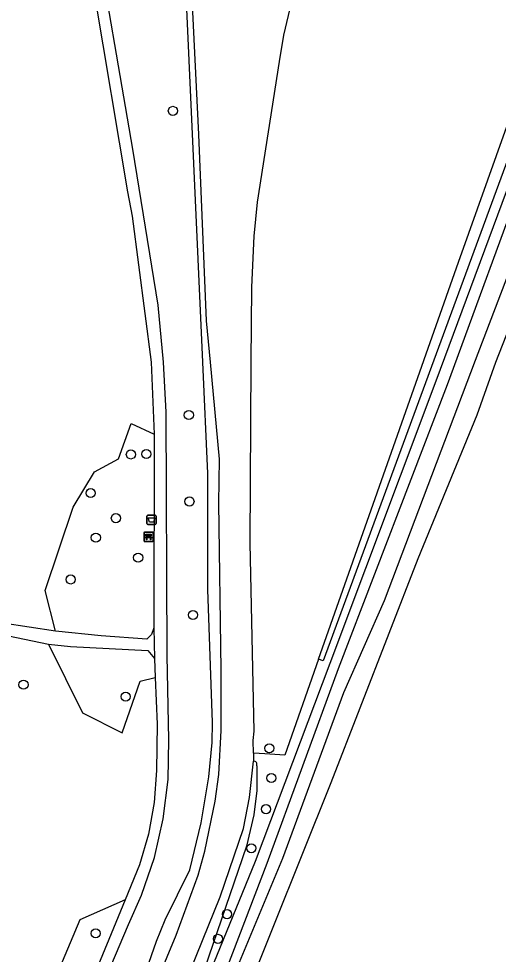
# Model space of a CAD drawing. Extents: x 157793 to 159380, y 380882 to 382313.
# Drawn here: x 159134.6 to 159186, y 381686.4 to 381786.9 of the extents above; entities that cross this region are included whole.
import ezdxf

# ---------------------------------------------------------------- set-up
doc = ezdxf.new("R2010")
doc.units = 0
for name, color, linetype in [('IMGEO_Afvalbak', 7, 'Continuous'), ('IMGEO_Bank', 7, 'Continuous'), ('IMGEO_Boom', 7, 'Continuous'), ('IMGEO_Groenvoorziening', 7, 'Continuous'), ('IMGEO_Haag', 7, 'Continuous'), ('IMGEO_Voetpad_halfverhard', 7, 'Continuous'), ('IMGEO_Waterloop', 7, 'Continuous')]:
    doc.layers.add(name, color=color, linetype=linetype)

msp = doc.modelspace()

# ---------------------------------------------------------------- linework, layer by layer
at = {"layer": 'IMGEO_Afvalbak'}
for p, q in [((159148.32, 381732.68), (159148.32, 381733.48)), ((159148.32, 381733.48), (159148.32, 381732.68)), ((159148.42, 381733.58), (159149.21, 381733.58)), ((159149.21, 381733.58), (159148.42, 381733.58)), ((159149.31, 381733.48), (159149.31, 381732.68)), ((159149.31, 381732.68), (159149.31, 381733.48)), ((159149.21, 381732.58), (159148.42, 381732.58)), ((159148.42, 381732.58), (159149.21, 381732.58))]:
    msp.add_line(p, q, dxfattribs=at)
msp.add_lwpolyline([(159148.47, 381733.3), (159149.17, 381733.3), (159149.02, 381732.82), (159148.61, 381732.82), (159148.47, 381733.3)], dxfattribs=at)
for centre, start, end in [((159148.42, 381733.48), 90, 180), ((159148.42, 381733.48), 90, 180), ((159149.21, 381733.48), 0, 90), ((159149.21, 381733.48), 360, 90), ((159148.42, 381732.68), 180, 270), ((159148.42, 381732.68), 180, 270), ((159149.21, 381732.68), 270, 0), ((159149.21, 381732.68), 270, 0)]:
    msp.add_arc(centre, 0.1, start, end, dxfattribs=at)
at = {"layer": 'IMGEO_Bank'}
for p, q in [((159148.01, 381730.83), (159148.01, 381731.67)), ((159148.01, 381731.67), (159148.01, 381730.83)), ((159148.08, 381731.75), (159148.92, 381731.75)), ((159148.92, 381731.75), (159148.08, 381731.75)), ((159148.32, 381731.26), (159148.32, 381731.37)), ((159148.36, 381731.37), (159148.36, 381731.26)), ((159148.65, 381731.37), (159148.37, 381731.37)), ((159148.37, 381731.25), (159148.65, 381731.25)), ((159148.65, 381731.26), (159148.65, 381731.37)), ((159148.7, 381731.37), (159148.7, 381731.26)), ((159149.01, 381731.68), (159149.01, 381730.84)), ((159149.01, 381730.84), (159149.01, 381731.68)), ((159148.93, 381730.75), (159148.09, 381730.75)), ((159148.09, 381730.75), (159148.93, 381730.75)), ((159148.7, 381731.15), (159148.31, 381731.15))]:
    msp.add_line(p, q, dxfattribs=at)
for points in [[(159148.25, 381731.15), (159148.11, 381731.15), (159148.22, 381731.25), (159148.31, 381731.25)], [(159148.31, 381731.37), (159148.22, 381731.37), (159148.22, 381731.53), (159148.79, 381731.53), (159148.79, 381731.37), (159148.7, 381731.37)], [(159148.7, 381731.25), (159148.79, 381731.25), (159148.9, 381731.15), (159148.76, 381731.15)], [(159148.3, 381731.15), (159148.3, 381730.94), (159148.26, 381730.94), (159148.26, 381731.15)], [(159148.75, 381731.15), (159148.75, 381730.94), (159148.71, 381730.94), (159148.71, 381731.15)]]:
    msp.add_lwpolyline(points, dxfattribs=at)
for centre, radius, start, end in [((159148.08, 381731.68), 0.0779, 92.4484, 184.2845), ((159148.08, 381731.68), 0.0779, 92.4484, 184.2845), ((159148.31, 381731.37), 0.00671, 2.8957, 87.1043), ((159148.31, 381731.26), 0.00671, 272.8957, 357.1043), ((159148.37, 381731.37), 0.00671, 92.8957, 177.1043), ((159148.37, 381731.26), 0.00671, 182.8957, 267.1043), ((159148.65, 381731.37), 0.00671, 2.8957, 87.1043), ((159148.65, 381731.26), 0.00671, 272.8957, 357.1043), ((159148.7, 381731.37), 0.00671, 92.8957, 177.1043), ((159148.7, 381731.26), 0.00671, 182.8957, 267.1043), ((159148.93, 381731.68), 0.0779, 2.4484, 94.2845), ((159148.93, 381731.68), 0.0779, 2.4484, 94.2845), ((159148.08, 381730.83), 0.0779, 182.4484, 274.2845), ((159148.08, 381730.83), 0.0779, 182.4484, 274.2845), ((159148.25, 381731.14), 0.00671, 2.8957, 87.1043), ((159148.31, 381731.14), 0.00671, 92.8957, 177.1043), ((159148.7, 381731.14), 0.00671, 2.8957, 87.1043), ((159148.76, 381731.14), 0.00671, 92.8957, 177.1043), ((159148.93, 381730.83), 0.0779, 272.4484, 4.2845), ((159148.93, 381730.83), 0.0779, 272.4484, 4.2845)]:
    msp.add_arc(centre, radius, start, end, dxfattribs=at)
at = {"layer": 'IMGEO_Boom'}
for centre in [(159151.11, 381776.98), (159152.82, 381744.33), (159146.6, 381740.1), (159148.27, 381740.14), (159142.29, 381735.95), (159152.89, 381735.05), (159144.99, 381733.26), (159142.84, 381731.17), (159147.38, 381729.03), (159140.14, 381726.68), (159153.26, 381722.87), (159135.07, 381715.38), (159146.03, 381714.1), (159161.46, 381708.56), (159161.67, 381705.36), (159161.11, 381702.02), (159159.54, 381697.83), (159156.93, 381690.75), (159142.82, 381688.69), (159155.95, 381688.1)]:
    msp.add_circle(centre, 0.489, dxfattribs=at)
at = {"layer": 'IMGEO_Groenvoorziening'}
for points in [[(159299.18, 382045.46), (159281.56, 382000), (159268.28, 381965.74), (159233.45, 381878.68), (159201.82, 381797.98), (159183.58, 381750.2), (159173.78, 381724.4), (159169.43, 381714.51), (159162.89, 381696.71), (159156.99, 381682.55), (159154.5, 381677.13), (159153.44, 381675.01)], [(159145.87, 381677.98), (159146.64, 381680.06), (159149.34, 381687.84), (159150.29, 381690.15), (159152.93, 381695.52), (159154.14, 381700.57), (159154.96, 381705.48), (159155.32, 381709.19), (159155.36, 381711.32), (159154.86, 381725.59), (159154.88, 381738.05), (159154.33, 381750), (159151.89, 381803.75), (159151.72, 381811.6), (159151.27, 381831.96)], [(159138.49, 381721.14), (159137.41, 381725.48), (159140.42, 381734.44), (159142.7, 381738.22), (159145.27, 381739.63), (159146.64, 381743.43), (159149.11, 381742.29)], [(159137.76, 381719.75), (159141.4, 381712.36), (159145.68, 381710.2), (159147.59, 381715.75), (159149.22, 381716.14)], [(159166.76, 381718.11), (159163.13, 381707.81), (159160.99, 381707.95), (159159.76, 381708.02)], [(159160.12, 381706.68), (159160.14, 381704.04), (159159.8, 381701.43), (159159.03, 381698.04), (159154.08, 381683.64), (159151.5, 381678.15), (159150.72, 381676.08)], [(159145.99, 381692.3), (159141.13, 381690.16), (159137.42, 381681.37)]]:
    msp.add_lwpolyline(points, dxfattribs=at)
msp.add_arc((159159.79, 381706.82), 0.352, 336.691, 94.5391, dxfattribs=at)
at = {"layer": 'IMGEO_Haag'}
for points in [[(159166.76, 381718.11), (159181.79, 381760.75), (159209.58, 381838.8), (159220.73, 381865.66), (159230.26, 381889.83), (159233.88, 381898.55), (159238.58, 381910.21), (159244.92, 381925.68), (159248.27, 381933.7), (159254.79, 381950.24), (159268.15, 381983.23), (159277.7, 382006.85), (159286.3, 382028.16), (159291.73, 382042.24), (159287.26, 382043.39), (159281.61, 382044.24), (159276.72, 382044.49)], [(159251.01, 381937.43), (159228.18, 381880.74), (159208.61, 381833.2), (159196.9, 381800.67), (159187.96, 381774.24), (159167.24, 381717.94), (159166.76, 381718.11)]]:
    msp.add_lwpolyline(points, dxfattribs=at)
at = {"layer": 'IMGEO_Voetpad_halfverhard'}
for points in [[(159219.3, 381856.63), (159209.7, 381832.86), (159197.7, 381800.34), (159188.29, 381772.04), (159179.34, 381747.96), (159167.95, 381717.66), (159159.93, 381696.39), (159153.08, 381679.58), (159151.71, 381675.69)], [(159220.48, 381856.09), (159210.9, 381832.29), (159198.76, 381799.81), (159189.32, 381771.48), (159180.57, 381747.57), (159168.85, 381717.08), (159161.19, 381696.2), (159153.81, 381676.95), (159153.1, 381675.14)], [(159142.05, 381679.5), (159146.33, 381689.64), (159147.75, 381692.79), (159149.13, 381696.82), (159150.08, 381700.97), (159150.6, 381705.2), (159150.67, 381709.46), (159150.49, 381718.51), (159150.38, 381744.63), (159150.09, 381750), (159149.54, 381756.12), (159146.82, 381772.87), (159142.54, 381797.66)], [(159142.68, 381789.42), (159146.23, 381768.3), (159146.74, 381765.68), (159148.79, 381750), (159149.11, 381742.29)], [(159149.11, 381742.29), (159149.08, 381721.49)], [(159138.49, 381721.14), (159132.86, 381721.98), (159129.03, 381722.98), (159125.32, 381724.36), (159121.77, 381726.13), (159104.4, 381735.36), (159103.2, 381736.26)], [(159124.85, 381723.36), (159126.67, 381722.61), (159131.72, 381720.98), (159137.76, 381719.75)], [(159149.08, 381721.49), (159148.81, 381720.77), (159148.32, 381720.28), (159143.4, 381720.62), (159138.49, 381721.14)], [(159149.08, 381721.49), (159149.14, 381718.18)], [(159137.76, 381719.75), (159140.11, 381719.48), (159148.43, 381719.07), (159149.14, 381718.18)], [(159149.14, 381718.18), (159149.22, 381716.14)], [(159149.22, 381716.14), (159149.42, 381711.16), (159149.35, 381706.17), (159149.1, 381702.74), (159148.49, 381699.34), (159147.53, 381696.03), (159145.99, 381692.3)], [(159145.99, 381692.3), (159142.06, 381682.75), (159137.42, 381681.37)]]:
    msp.add_lwpolyline(points, dxfattribs=at)
at = {"layer": 'IMGEO_Waterloop'}
for points in [[(159155.88, 381674.05), (159158.84, 381681.78), (159168.11, 381704.9), (159177.46, 381728.94), (159183.79, 381744.35), (159185.78, 381750), (159197.9, 381780.91), (159207.42, 381804.87), (159219.48, 381834.67), (159226, 381852.46), (159233.26, 381871.1), (159241.01, 381890.59)], [(159146.98, 381677.54), (159147.77, 381679.61), (159151.48, 381688.49), (159153.83, 381694.95), (159154.53, 381697.5), (159155.65, 381702.89), (159156.06, 381705.73), (159156.3, 381710.45), (159156.31, 381716.99), (159156.04, 381734.86), (159156.1, 381739.6), (159155.14, 381750), (159154.72, 381754.45), (159153.9, 381774.46), (159152.45, 381803.7), (159152.28, 381810.99), (159151.78, 381831.98)], [(159159.76, 381708.02), (159159.74, 381709.38), (159159.84, 381710.39), (159159.41, 381730.59), (159159.53, 381750), (159159.58, 381758.07), (159159.82, 381763.53), (159160.18, 381767.18), (159162.54, 381782.29), (159163.02, 381785.11), (159164.65, 381792.09)], [(159149.67, 381676.49), (159150.5, 381678.54), (159156.18, 381692.6), (159158.7, 381699.95), (159159.33, 381703.27), (159159.77, 381707.17)], [(159159.76, 381708.02), (159159.77, 381707.17)]]:
    msp.add_lwpolyline(points, dxfattribs=at)

doc.saveas('drawing.dxf')
